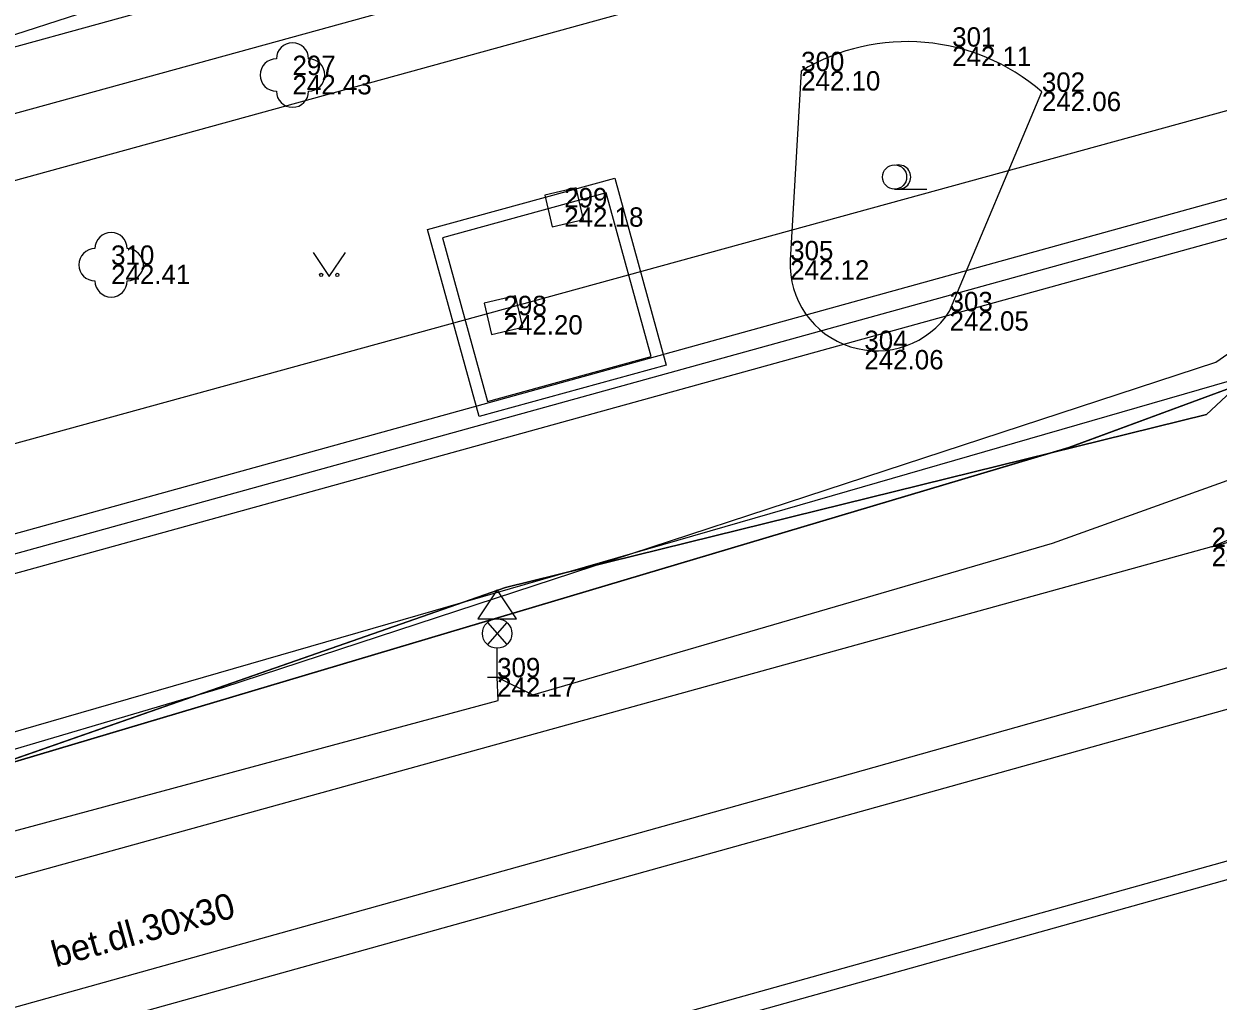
# Model space of a CAD drawing. Extents: x -599432 to -598680, y -1159407 to -1158632.
# Drawn here: x -599082.18 to -599063.68, y -1158909.75 to -1158894.61 of the extents above; entities that cross this region are included whole.
import ezdxf

# ---------------------------------------------------------------- set-up
doc = ezdxf.new("R2010")
doc.units = 0
for name, color, linetype in [('0004 VY - Body podrobné', 7, 'Continuous'), ('0005 VY - Body podrobné - čísla', 7, 'Continuous'), ('0006 VY - Body podrobné - výšky', 7, 'Continuous'), ('0027 ZA - Silnice_cesta zpevněná', 7, 'Continuous'), ('0028 ZA - Silnice - nájezd na chodník', 7, 'Continuous'), ('0030 ZA - Chodník', 7, 'Continuous'), ('0031 ZA - Ostatní rozhraní', 7, 'Continuous'), ('0032 TE - Popis povrchu', 7, 'Continuous'), ('0034 ZA - Kultury - značky', 7, 'Continuous'), ('0035 ZA - Strom - značka', 7, 'Continuous'), ('0038 ZA - Hranice souvislého porostu', 7, 'Continuous'), ('0082 ZA - TB - buňky', 7, 'Continuous'), ('0105 ZA - TSB - VO - buňky', 7, 'Continuous'), ('0202 PV - MUNI', 7, 'Continuous'), ('0206 PV - BVK - kanalizace - jednotná', 7, 'Continuous'), ('0211 PV - BVK - kanalizace - jednotná okraj', 7, 'Continuous'), ('0264 PV - TB - parovod mimo provoz', 7, 'Continuous'), ('0302 PV - RWE - NTL', 7, 'Continuous'), ('0308 PV - RWE - ochranné pásmo', 7, 'Continuous'), ('0354 PV - EON - VN', 7, 'Continuous'), ('0359 PV - EON - sdělovací kabely', 7, 'Continuous'), ('0407 PV - TSB - kabelové vedení přibližný zákres', 7, 'Continuous'), ('0454 PV - O2 - kabel zaměřený', 7, 'Continuous'), ('0530 PV - T-mobile - optické kabely', 7, 'Continuous'), ('0652 PV - BKOM - kabely bez rozlišení', 7, 'Continuous'), ('0703 PV - DIAL TELECOM optický kabel', 7, 'Continuous'), ('0704 PV - ČD - kabely', 7, 'Continuous')]:
    doc.layers.add(name, color=color, linetype=linetype)

msp = doc.modelspace()

# ---------------------------------------------------------------- linework, layer by layer
at = {"layer": '0004 VY - Body podrobné'}
for p, q in [((-599067.8, -1158894.96), (-599067.8, -1158894.96)), ((-599070.14, -1158895.34), (-599070.14, -1158895.34)), ((-599078.02, -1158895.4), (-599078.02, -1158895.4)), ((-599066.41, -1158895.66), (-599066.41, -1158895.66)), ((-599073.81, -1158897.45), (-599073.81, -1158897.45)), ((-599070.31, -1158898.27), (-599070.31, -1158898.27)), ((-599080.83, -1158898.34), (-599080.83, -1158898.34)), ((-599067.84, -1158899.06), (-599067.84, -1158899.06)), ((-599074.75, -1158899.12), (-599074.75, -1158899.12)), ((-599069.16, -1158899.66), (-599069.16, -1158899.66)), ((-599063.78, -1158902.71), (-599063.78, -1158902.71)), ((-599074.85, -1158904.73), (-599074.85, -1158904.73))]:
    msp.add_line(p, q, dxfattribs=at)
at = {"layer": '0027 ZA - Silnice_cesta zpevněná'}
msp.add_line((-599061.79, -1158904.74), (-599088.55, -1158912.2), dxfattribs=at)
at = {"layer": '0028 ZA - Silnice - nájezd na chodník'}
msp.add_line((-599060.19, -1158906.64), (-599088.5, -1158914.55), dxfattribs=at)
at = {"layer": '0030 ZA - Chodník'}
msp.add_line((-599063.78, -1158902.71), (-599087.73, -1158909.33), dxfattribs=at)
msp.add_arc((-599066.308, -1158896.14), 7.039, 291.0428, 12.3049, dxfattribs=at)
at = {"layer": '0031 ZA - Ostatní rozhraní'}
for p, q in [((-599063.78, -1158902.71), (-599046.95, -1158897.85)), ((-599062.365, -1158907.539), (-599089.968, -1158915.251))]:
    msp.add_line(p, q, dxfattribs=at)
at = {"layer": '0034 ZA - Kultury - značky'}
msp.add_line((-599068.692, -1158897.168), (-599068.192, -1158897.168), dxfattribs=at)
msp.add_lwpolyline([(-599077.701, -1158898.147), (-599077.451, -1158898.522), (-599077.201, -1158898.147)], dxfattribs=at)
for centre, radius in [((-599068.692, -1158896.98), 0.187), ((-599077.576, -1158898.497), 0.025), ((-599077.326, -1158898.497), 0.025)]:
    msp.add_circle(centre, radius, dxfattribs=at)
msp.add_arc((-599068.629, -1158896.98), 0.187, 260.4059, 99.5941, dxfattribs=at)
at = {"layer": '0035 ZA - Strom - značka'}
for centre in [(-599078.02, -1158895.4), (-599080.83, -1158898.34)]:
    msp.add_circle(centre, 0.00025, dxfattribs=at)
for centre, start, end in [((-599078.02, -1158895.15), 0, 180), ((-599078.27, -1158895.4), 90, 270), ((-599077.77, -1158895.4), 270, 90), ((-599078.02, -1158895.65), 180, 360), ((-599080.83, -1158898.09), 0, 180), ((-599081.08, -1158898.34), 90, 270), ((-599080.58, -1158898.34), 270, 90), ((-599080.83, -1158898.59), 180, 360)]:
    msp.add_arc(centre, 0.25, start, end, dxfattribs=at)
at = {"layer": '0038 ZA - Hranice souvislého porostu'}
for p, q in [((-599070.14, -1158895.34), (-599070.31, -1158898.27)), ((-599067.84, -1158899.06), (-599066.41, -1158895.66))]:
    msp.add_line(p, q, dxfattribs=at)
for centre, radius, start, end in [((-599068.496, -1158898.071), 3.188, 49.1429, 121.0502), ((-599068.968, -1158898.33), 1.343, 177.422, 327.1054)]:
    msp.add_arc(centre, radius, start, end, dxfattribs=at)
at = {"layer": '0082 ZA - TB - buňky'}
for p, q in [((-599073.623, -1158897.15), (-599074.11, -1158897.263)), ((-599073.51, -1158897.637), (-599073.623, -1158897.15)), ((-599074.11, -1158897.263), (-599073.997, -1158897.75)), ((-599073.997, -1158897.75), (-599073.51, -1158897.637)), ((-599074.563, -1158898.82), (-599075.05, -1158898.933)), ((-599074.45, -1158899.307), (-599074.563, -1158898.82)), ((-599075.05, -1158898.933), (-599074.937, -1158899.42)), ((-599074.937, -1158899.42), (-599074.45, -1158899.307))]:
    msp.add_line(p, q, dxfattribs=at)
at = {"layer": '0105 ZA - TSB - VO - buňky'}
for p, q in [((-599074.7, -1158903.88), (-599075, -1158904.224)), ((-599075, -1158903.88), (-599074.7, -1158904.224)), ((-599074.85, -1158904.73), (-599074.85, -1158904.28)), ((-599075, -1158904.73), (-599074.7, -1158904.73))]:
    msp.add_line(p, q, dxfattribs=at)
msp.add_lwpolyline([(-599075.15, -1158903.824), (-599074.55, -1158903.824), (-599074.85, -1158903.374), (-599075.15, -1158903.824)], dxfattribs=at)
msp.add_circle((-599074.85, -1158904.052), 0.228, dxfattribs=at)
at = {"layer": '0202 PV - MUNI'}
msp.add_lwpolyline([(-599146.637, -1158922.988), (-599125.848, -1158917.745), (-599099.176, -1158910.829), (-599079.1, -1158904.889), (-599063.715, -1158899.846), (-599061.634, -1158898.405), (-599061.066, -1158896.468), (-599061.778, -1158890.969), (-599061.202, -1158889.928), (-599056.191, -1158887.591), (-599053.917, -1158887.479), (-599048.522, -1158885.349), (-599047.385, -1158884.453), (-599040.021, -1158881.203), (-599032.673, -1158878.601), (-599020.545, -1158875.063), (-599018.496, -1158874.767), (-599015.655, -1158876.808), (-599014.942, -1158877.801)], dxfattribs=at)
at = {"layer": '0206 PV - BVK - kanalizace - jednotná'}
msp.add_line((-599091.321, -1158905.303), (-599035.766, -1158889.94), dxfattribs=at)
at = {"layer": '0211 PV - BVK - kanalizace - jednotná okraj'}
for p, q in [((-599091.401, -1158905.014), (-599035.846, -1158889.651)), ((-599035.686, -1158890.229), (-599091.242, -1158905.592))]:
    msp.add_line(p, q, dxfattribs=at)
at = {"layer": '0264 PV - TB - parovod mimo provoz'}
for p, q in [((-599050.491, -1158892.365), (-599074.078, -1158898.846)), ((-599074.078, -1158898.846), (-599160.39, -1158922.56))]:
    msp.add_line(p, q, dxfattribs=at)
for points in [[(-599075.13, -1158900.69), (-599075.926, -1158897.792), (-599073.027, -1158896.996), (-599072.232, -1158899.894), (-599075.13, -1158900.69)], [(-599072.462, -1158899.763), (-599073.159, -1158897.227), (-599075.695, -1158897.923), (-599074.999, -1158900.46), (-599072.462, -1158899.763)]]:
    msp.add_lwpolyline(points, dxfattribs=at)
at = {"layer": '0302 PV - RWE - NTL'}
msp.add_lwpolyline([(-599042.76, -1158885.49), (-599068.42, -1158892.17), (-599094.54, -1158899.36), (-599103.01, -1158901.75), (-599109.28, -1158903.4), (-599121.29, -1158906.57), (-599128.03, -1158908.44), (-599139.52, -1158911.687), (-599140.38, -1158911.93), (-599166.16, -1158919.18), (-599194.33, -1158927.1), (-599199.24, -1158928.46), (-599225.65, -1158935.9)], dxfattribs=at)
at = {"layer": '0308 PV - RWE - ochranné pásmo'}
for points in [[(-599166.431, -1158918.217), (-599140.651, -1158910.968), (-599139.792, -1158910.725), (-599128.3, -1158907.477), (-599121.551, -1158905.605), (-599109.535, -1158902.433), (-599103.273, -1158900.785), (-599094.808, -1158898.397), (-599068.679, -1158891.204), (-599043.012, -1158884.522)], [(-599042.508, -1158886.458), (-599068.161, -1158893.136), (-599094.272, -1158900.323), (-599102.747, -1158902.715), (-599109.025, -1158904.367), (-599121.029, -1158907.535), (-599127.76, -1158909.403), (-599139.248, -1158912.649), (-599140.109, -1158912.892), (-599165.889, -1158920.143)]]:
    msp.add_lwpolyline(points, dxfattribs=at)
at = {"layer": '0354 PV - EON - VN'}
msp.add_lwpolyline([(-599100.02, -1158930.068), (-599101.253, -1158923.926), (-599102.806, -1158918.536), (-599103.846, -1158916.105), (-599105.285, -1158911.524), (-599105.454, -1158911.165), (-599105.752, -1158909.781), (-599105.72, -1158909.453), (-599106.602, -1158905.369), (-599106.913, -1158903.886), (-599107.107, -1158903.206), (-599106.839, -1158901.863), (-599106.075, -1158901.185), (-599105.137, -1158900.755), (-599099.225, -1158899.297), (-599095.622, -1158898.316), (-599094.203, -1158897.866), (-599092.546, -1158897.477), (-599083.302, -1158895.086), (-599074.947, -1158892.385), (-599069.734, -1158890.453), (-599068.354, -1158889.893), (-599062.365, -1158887.674)], dxfattribs=at)
at = {"layer": '0359 PV - EON - sdělovací kabely'}
msp.add_lwpolyline([(-599153, -1158925.67), (-599136.91, -1158920.86), (-599119.51, -1158916.31), (-599104.33, -1158911.91), (-599088.3, -1158908.08), (-599074.72, -1158903.34), (-599063.86, -1158900.66), (-599061.95, -1158898.88), (-599061.24, -1158895.32), (-599061.55, -1158893.87), (-599062.09, -1158890.79), (-599061.3, -1158889.79), (-599054.31, -1158887.73), (-599051.84, -1158888.39), (-598992.76, -1158891.74), (-598991.64, -1158891.24), (-598990.73, -1158890.27)], dxfattribs=at)
msp.add_lwpolyline([(-599153, -1158925.67), (-599136.91, -1158920.86), (-599119.51, -1158916.31), (-599104.33, -1158911.91), (-599088.3, -1158908.08), (-599074.72, -1158903.34), (-599063.86, -1158900.66), (-599061.95, -1158898.88), (-599061.24, -1158895.32), (-599061.55, -1158893.87), (-599062.09, -1158890.79), (-599061.3, -1158889.79), (-599054.31, -1158887.73), (-599051.84, -1158888.39), (-598992.76, -1158891.74), (-598991.64, -1158891.24), (-598990.73, -1158890.27)], dxfattribs=at)
at = {"layer": '0407 PV - TSB - kabelové vedení přibližný zákres'}
for p, q in [((-599066.246, -1158902.653), (-599062.941, -1158901.466)), ((-599074.296, -1158905), (-599066.246, -1158902.653)), ((-599074.832, -1158905.09), (-599074.85, -1158904.73)), ((-599074.85, -1158904.73), (-599074.296, -1158905)), ((-599084.471, -1158907.686), (-599074.832, -1158905.09))]:
    msp.add_line(p, q, dxfattribs=at)
at = {"layer": '0454 PV - O2 - kabel zaměřený'}
msp.add_lwpolyline([(-599146.63, -1158923.2), (-599137.96, -1158921.08), (-599126, -1158917.94), (-599115.1, -1158915.26), (-599086.38, -1158907.25), (-599065.99, -1158901.17), (-599063.3, -1158900.18)], dxfattribs=at)
at = {"layer": '0530 PV - T-mobile - optické kabely'}
for points in [[(-599063.86, -1158900.66), (-599061.95, -1158898.879)], [(-599065.986, -1158901.164), (-599063.299, -1158900.173)], [(-599074.72, -1158903.34), (-599063.86, -1158900.66)], [(-599086.381, -1158907.243), (-599065.986, -1158901.164)], [(-599088.299, -1158908.079), (-599074.72, -1158903.34)]]:
    msp.add_lwpolyline(points, dxfattribs=at)
at = {"layer": '0652 PV - BKOM - kabely bez rozlišení'}
msp.add_lwpolyline([(-599152.64, -1158929.37), (-599137, -1158924.99), (-599119.82, -1158920.2), (-599103.66, -1158915.75), (-599086.95, -1158911.13), (-599069.54, -1158906.27), (-599056.01, -1158902.46)], dxfattribs=at)
at = {"layer": '0703 PV - DIAL TELECOM optický kabel'}
msp.add_lwpolyline([(-599061.55, -1158893.87), (-599061.24, -1158895.32), (-599061.95, -1158898.88), (-599063.86, -1158900.66), (-599074.72, -1158903.34), (-599088.3, -1158908.08), (-599104.33, -1158911.91), (-599119.51, -1158916.31), (-599136.91, -1158920.86), (-599153, -1158925.67), (-599169.02, -1158930.6), (-599175.84, -1158932.87), (-599181.15, -1158933.71), (-599192.69, -1158937.18), (-599194.75, -1158937.1), (-599197.14, -1158935.93), (-599198.47, -1158933.96), (-599200.36, -1158929.03), (-599200.83, -1158928.66), (-599207.11, -1158930.84)], dxfattribs=at)
at = {"layer": '0704 PV - ČD - kabely'}
msp.add_lwpolyline([(-599063.507, -1158900.144), (-599114.022, -1158914.733), (-599146.63, -1158923.02)], dxfattribs=at)

# ---------------------------------------------------------------- texts
at = {"layer": '0005 VY - Body podrobné - čísla'}
for s, p in [('301', (-599067.8, -1158894.96)), ('297', (-599078.02, -1158895.4)), ('300', (-599070.14, -1158895.34)), ('302', (-599066.41, -1158895.66)), ('299', (-599073.81, -1158897.45)), ('310', (-599080.83, -1158898.34)), ('305', (-599070.31, -1158898.27)), ('298', (-599074.75, -1158899.12)), ('303', (-599067.84, -1158899.06)), ('304', (-599069.16, -1158899.66)), ('211', (-599063.78, -1158902.71)), ('309', (-599074.85, -1158904.73))]:
    msp.add_text(s, height=0.3, dxfattribs=at).set_placement(p)
at = {"layer": '0006 VY - Body podrobné - výšky'}
for s, p in [('242.11', (-599067.8, -1158895.26)), ('242.10', (-599070.14, -1158895.64)), ('242.43', (-599078.02, -1158895.7)), ('242.06', (-599066.41, -1158895.96)), ('242.18', (-599073.81, -1158897.75)), ('242.12', (-599070.31, -1158898.57)), ('242.41', (-599080.83, -1158898.64)), ('242.05', (-599067.84, -1158899.36)), ('242.20', (-599074.75, -1158899.42)), ('242.06', (-599069.16, -1158899.96)), ('241.71', (-599063.78, -1158903.01)), ('242.17', (-599074.85, -1158905.03))]:
    msp.add_text(s, height=0.3, dxfattribs=at).set_placement(p)
at = {"layer": '0032 TE - Popis povrchu'}
msp.add_text('bet.dl.30x30', height=0.4, rotation=15.5705, dxfattribs=at).set_placement((-599081.687, -1158909.225))

doc.saveas('drawing.dxf')
